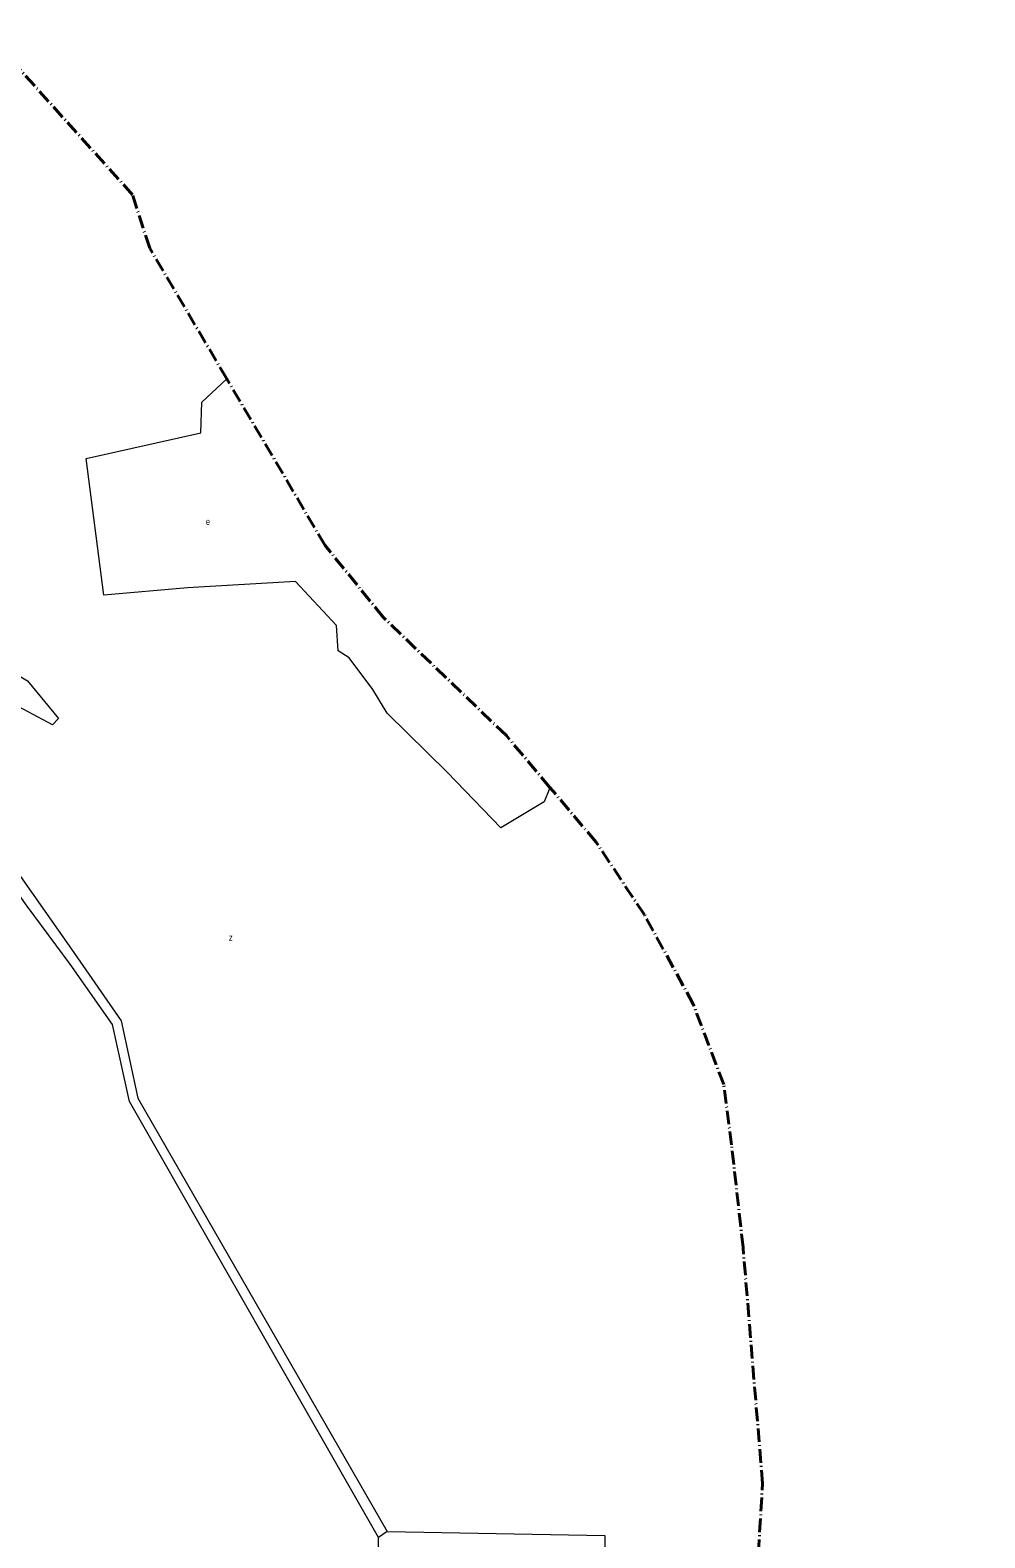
# Model space of a CAD drawing. Extents: x 639657 to 671642, y 222838 to 252123.
# Drawn here: x 670234 to 671642, y 236432 to 238652 of the extents above; entities that cross this region are included whole.
import ezdxf

# ---------------------------------------------------------------- set-up
doc = ezdxf.new("R2010")
doc.units = 0
doc.header["$LTSCALE"] = 4
doc.linetypes.add('DOT_DASHED', pattern=[7.7, 5, -1.2, 0.3, -1.2])
for name, color, linetype, lineweight in [('1', 7, 'Continuous', 13), ('21', 7, 'Continuous', 13), ('4', 7, 'DOT_DASHED', 40)]:
    doc.layers.add(name, color=color, linetype=linetype, lineweight=lineweight)
doc.layers.add('7', color=7, linetype='Continuous')

msp = doc.modelspace()

# ---------------------------------------------------------------- linework, layer by layer
at = {"layer": '1'}
for points in [[(670747.64, 236432.54), (670380.59, 237074.4), (670355.56, 237188.12), (670293.09, 237276.78), (670230.11, 237362.2), (670192.64, 237414.53), (670152.48, 237466.31), (670104.79, 237520.17), (669915.24, 237717.37), (669895.83, 237749.62), (669831.39, 237832.23), (669785, 237885.51), (669712.41, 237963.87), (669338.46, 238310.643)], [(669830.535, 237857.535), (669910.12, 237754.39), (669945.4, 237706.87), (670010.91, 237641.33), (670112.72, 237536.34), (670196.75, 237438.73), (670295.43, 237298.85), (670368.52, 237193.48), (670393.12, 237079.39), (670760.39, 236441.27), (670747.64, 236432.54)]]:
    msp.add_lwpolyline(points, dxfattribs=at)
at = {"layer": '21'}
for points in [[(671000.566, 237537.02), (671000.361, 237536.52), (670991.943, 237516.01), (670928.23, 237477.685), (670848.912, 237559.434), (670760.611, 237646.249), (670739.318, 237681.257), (670704.375, 237727.999), (670688.409, 237738.367), (670685.979, 237775.474), (670625.301, 237840.235), (670466.049, 237831.053), (670342.948, 237820.41), (670316.678, 238021.396), (670485.818, 238059.402), (670487.595, 238104.67), (670523.779, 238138.249), (670524.279, 238138.713)], [(669837.986, 238053.64), (669922.745, 238035.912), (669959.317, 237999.146), (669996.929, 237934.953), (670004.397, 237883.758), (670088.362, 237805.314), (670143.084, 237805.675), (670186.953, 237719.67), (670230.439, 237694.09), (670275.983, 237638.821), (670267.174, 237629.064), (670203.127, 237663.701), (670148.034, 237692.132), (670073.857, 237752.951), (669974.461, 237808.408), (669919.01, 237823.454), (669831.035, 237857.342), (669830.535, 237857.535)], [(670760.39, 236441.27), (670760.89, 236441.26), (671081.605, 236435.128), (671081.605, 236223.248), (670962.076, 236223.248), (670962.076, 235830.246), (670787.906, 235724.306), (670545.433, 235724.306), (670548.848, 235833.663), (670627.396, 235898.594), (670723.019, 235956.69), (670729.849, 236233.501), (670750.34, 236236.918), (670747.647, 236432.04), (670747.64, 236432.54)]]:
    msp.add_lwpolyline(points, dxfattribs=at)
at = {"layer": '4'}
for points in [[(670524.279, 238138.713), (670410.57, 238331.26), (670385.23, 238410.03), (670178.458, 238639.699), (670167.01, 238652.415)], [(671000.566, 237537.02), (670936.23, 237613.36), (670754.9, 237787.61), (670669.19, 237893.33), (670524.279, 238138.713)], [(671637.787, 235497.971), (671641.6, 235509.5), (671361.1, 235965.49), (671307.77, 236409.67), (671313.96, 236511.79), (671285.16, 236859.53), (671268.14, 237010.51), (671256.69, 237099.6), (671211.71, 237217.98), (671139.76, 237349.57), (671068.51, 237456.4), (671000.566, 237537.02)]]:
    msp.add_lwpolyline(points, dxfattribs=at)

# ---------------------------------------------------------------- texts
at = {"layer": '7'}
for s, width, p in [('e', 0.75, (670493.326, 237923.514)), ('z', 0.8, (670527.26, 237311.108))]:
    msp.add_text(s, height=10, dxfattribs=dict(at, width=width)).set_placement(p)

doc.saveas('drawing.dxf')
